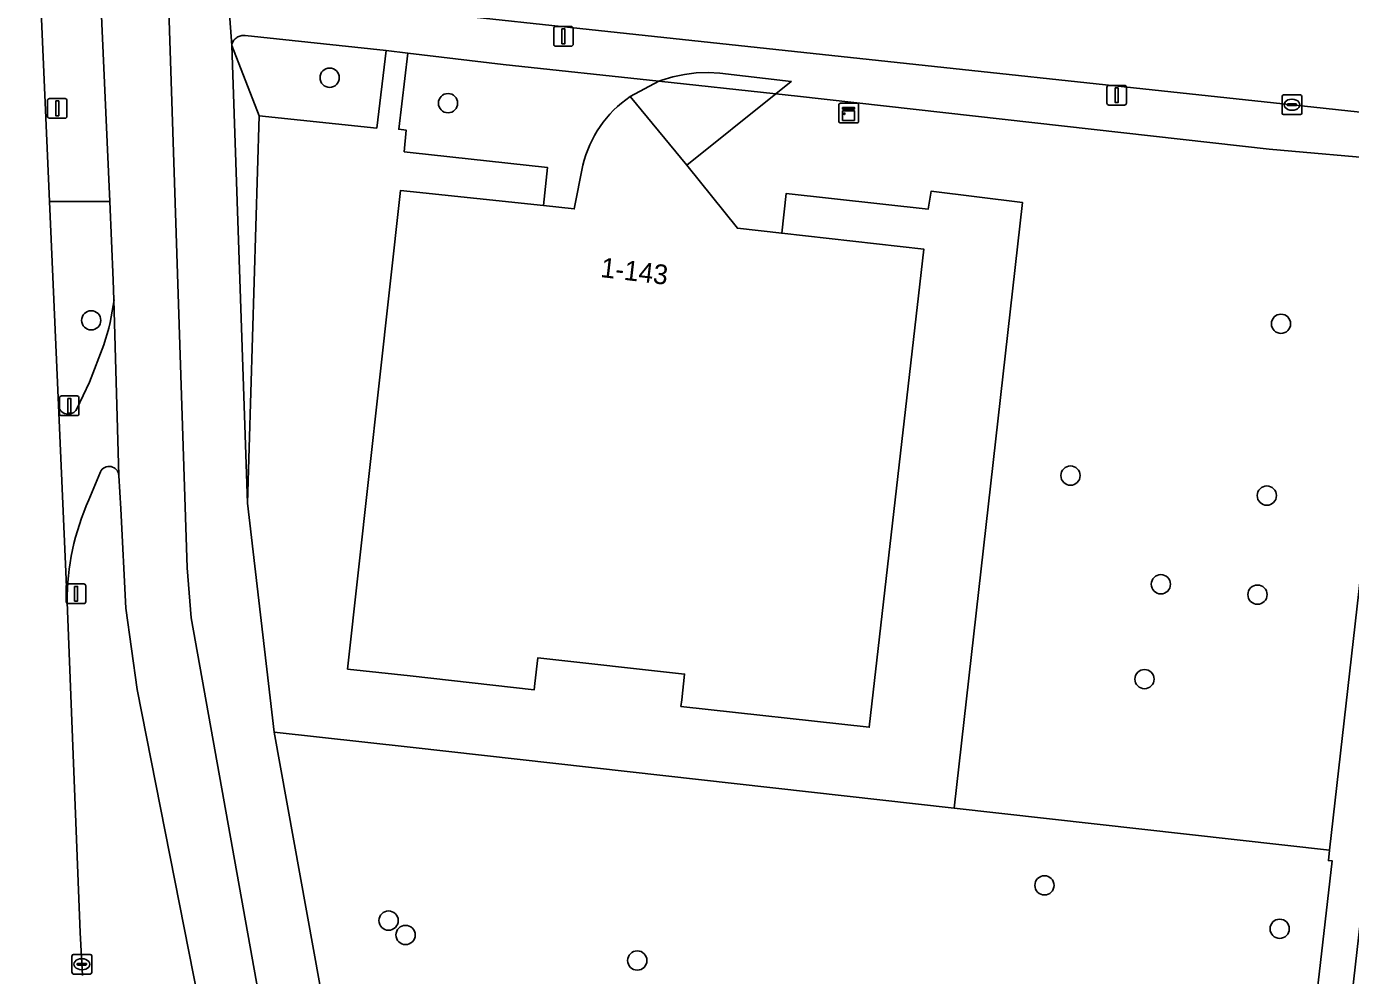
# Model space of a CAD drawing. Extents: x 161928 to 163071, y 386474 to 387428.
# Drawn here: x 161980.5 to 162047.7, y 386541.3 to 386589.5 of the extents above; entities that cross this region are included whole.
import ezdxf

# ---------------------------------------------------------------- set-up
doc = ezdxf.new("R2010")
doc.units = 0
for name, color, linetype in [('IMGEO_Afsluitpaal', 7, 'Continuous'), ('IMGEO_Berm_groen', 7, 'Continuous'), ('IMGEO_Boom', 7, 'Continuous'), ('IMGEO_Erf', 7, 'Continuous'), ('IMGEO_Fietspad_gesloten', 7, 'Continuous'), ('IMGEO_Groenvoorziening', 7, 'Continuous'), ('IMGEO_Haag', 7, 'Continuous'), ('IMGEO_Kast', 7, 'Continuous'), ('IMGEO_Kolk', 7, 'Continuous'), ('IMGEO_Lichtmast', 7, 'Continuous'), ('IMGEO_Loofbos', 7, 'Continuous'), ('IMGEO_Pand', 7, 'Continuous'), ('IMGEO_Pand_nummerreeks', 7, 'Continuous'), ('IMGEO_Rijbaan_lokaal_open', 7, 'Continuous'), ('IMGEO_Rijbaan_regionaal_gesloten', 7, 'Continuous'), ('IMGEO_Verkeerseiland_groen', 7, 'Continuous'), ('IMGEO_Voetpad_open', 7, 'Continuous')]:
    doc.layers.add(name, color=color, linetype=linetype)

msp = doc.modelspace()

# ---------------------------------------------------------------- linework, layer by layer
at = {"layer": 'IMGEO_Afsluitpaal'}
for p, q in [((161982.182, 386569.866), (161982.182, 386570.666)), ((161982.182, 386570.666), (161982.182, 386569.866)), ((161982.282, 386570.766), (161983.072, 386570.766)), ((161983.072, 386570.766), (161982.282, 386570.766)), ((161983.172, 386570.666), (161983.172, 386569.866)), ((161983.172, 386569.866), (161983.172, 386570.666)), ((161983.072, 386569.766), (161982.282, 386569.766)), ((161982.282, 386569.766), (161983.072, 386569.766))]:
    msp.add_line(p, q, dxfattribs=at)
msp.add_lwpolyline([(161982.602, 386570.641), (161982.752, 386570.641), (161982.752, 386569.891), (161982.602, 386569.891), (161982.602, 386570.641)], dxfattribs=at)
for centre, start, end in [((161982.282, 386570.666), 90, 180), ((161982.282, 386570.666), 90, 180), ((161983.072, 386570.666), 0, 90), ((161983.072, 386570.666), 360, 90), ((161982.282, 386569.866), 180, 270), ((161982.282, 386569.866), 180, 270), ((161983.072, 386569.866), 270, 0), ((161983.072, 386569.866), 270, 0)]:
    msp.add_arc(centre, 0.1, start, end, dxfattribs=at)
at = {"layer": 'IMGEO_Berm_groen'}
msp.add_lwpolyline([(161979.611, 386694.81), (161979.277, 386701.082), (161979.827, 386719.32), (161980.765, 386731.703), (161982.714, 386750), (161987.259, 386790.761), (161979.57, 386791.732), (161974.908, 386750), (161974.558, 386746.864), (161974.502, 386742.455), (161976.551, 386697.302), (161981.679, 386580.648), (161984.736, 386580.648)], close=True, dxfattribs=at)
for points in [[(161984.951, 386575.648), (161984.915, 386576.654), (161984.736, 386580.648), (161981.679, 386580.648), (161982.134, 386570.305)], [(161983.063, 386570.104), (161983.709, 386571.47), (161984.439, 386573.369)]]:
    msp.add_lwpolyline(points, dxfattribs=at)
for centre, radius, start, end in [((161972.452, 386577.259), 12.603, 342.02089, 352.65543), ((161982.627, 386570.337), 0.494, 183.72786, 331.85528)]:
    msp.add_arc(centre, radius, start, end, dxfattribs=at)
at = {"layer": 'IMGEO_Boom'}
for centre in [(161995.902, 386586.928), (162001.915, 386585.635), (161983.794, 386574.606), (162044.218, 386574.432), (162033.528, 386566.722), (162043.5, 386565.706), (162038.119, 386561.203), (162043.023, 386560.676), (162037.286, 386556.387), (162032.205, 386545.913), (161998.896, 386544.123), (162044.152, 386543.707), (161999.759, 386543.393), (162011.525, 386542.095)]:
    msp.add_circle(centre, 0.489, dxfattribs=at)
at = {"layer": 'IMGEO_Erf'}
msp.add_lwpolyline([(162031.095, 386580.585), (162026.449, 386581.159), (162026.306, 386580.259), (162019.09, 386581.049), (162018.863, 386579.029), (162026.081, 386578.217), (162023.303, 386553.939), (162013.745, 386554.997), (162013.782, 386555.331), (162013.927, 386556.641), (162006.474, 386557.466), (162006.329, 386556.157), (162006.295, 386555.85), (162000, 386556.547), (161996.81, 386556.9), (161999.498, 386581.194), (162000, 386581.141), (162006.765, 386580.431), (162006.968, 386582.364), (162000, 386583.13), (161999.692, 386583.164), (161999.795, 386584.263), (161999.415, 386584.314), (161999.875, 386588.173), (161998.765, 386588.307), (161998.295, 386584.369), (161992.319, 386584.995), (161991.738, 386565.329), (161993.087, 386553.7), (162000, 386552.925), (162027.625, 386549.83)], close=True, dxfattribs=at)
at = {"layer": 'IMGEO_Fietspad_gesloten'}
for points in [[(162000, 386876.945), (162013.795, 387000), (162018.878, 387045.34), (162015.741, 387045.758), (162010.591, 387000), (162000, 386905.02), (161987.259, 386790.761), (161982.714, 386750), (161980.765, 386731.703), (161979.827, 386719.32), (161979.277, 386701.082), (161979.611, 386694.81), (161984.736, 386580.648), (161984.915, 386576.654), (161984.951, 386575.648), (161985.195, 386566.729), (161985.291, 386565.038), (161985.55, 386559.992), (161986.136, 386555.866), (161989.468, 386538.945), (161989.951, 386536.793)], [(161992.685, 386538.39), (161992.193, 386540.996), (161988.872, 386559.492), (161988.666, 386562.04), (161987.732, 386590.364), (161987.261, 386602.235), (161987.023, 386607.161)]]:
    msp.add_lwpolyline(points, dxfattribs=at)
at = {"layer": 'IMGEO_Groenvoorziening'}
for points in [[(161991.609, 386589.069), (161991.555, 386589.074), (161991.501, 386589.074), (161991.447, 386589.069), (161991.393, 386589.06), (161991.341, 386589.045), (161991.29, 386589.026), (161991.241, 386589.003), (161991.194, 386588.975), (161991.15, 386588.944), (161991.109, 386588.908), (161991.071, 386588.869), (161991.037, 386588.827), (161991.007, 386588.781), (161990.981, 386588.734), (161990.96, 386588.684), (161990.942, 386588.632), (161990.93, 386588.579), (161990.927, 386588.562), (161992.319, 386584.995), (161998.295, 386584.369), (161998.765, 386588.307)], [(161990.927, 386588.562), (161991.738, 386565.329), (161992.319, 386584.995)]]:
    msp.add_lwpolyline(points, close=True, dxfattribs=at)
for points in [[(162011.16, 386585.966), (162012.629, 386586.747), (162004.717, 386587.597), (161999.875, 386588.173), (161999.415, 386584.314), (161999.795, 386584.263), (161999.692, 386583.164), (162000, 386583.13), (162006.968, 386582.364), (162006.765, 386580.431), (162008.329, 386580.266), (162008.764, 386582.485)], [(162049.757, 386582.761), (162043.611, 386583.297), (162019.655, 386585.992), (162018.556, 386586.11), (162014.04, 386582.484), (162016.608, 386579.283), (162018.863, 386579.029), (162019.09, 386581.049), (162026.306, 386580.259), (162026.449, 386581.159), (162031.095, 386580.585), (162027.625, 386549.83), (162046.685, 386547.692), (162049.942, 386576.512), (162050.572, 386581.627)]]:
    msp.add_lwpolyline(points, dxfattribs=at)
msp.add_arc((162014.478, 386581.117), 5.876, 124.38506, 166.53505, dxfattribs=at)
at = {"layer": 'IMGEO_Haag'}
msp.add_lwpolyline([(161991.609, 386589.069), (161991.555, 386589.074), (161991.501, 386589.074), (161991.447, 386589.069), (161991.393, 386589.06), (161991.341, 386589.045), (161991.29, 386589.026), (161991.241, 386589.003), (161991.194, 386588.975), (161991.15, 386588.944), (161991.109, 386588.908), (161991.071, 386588.869), (161991.037, 386588.827), (161991.007, 386588.781), (161990.981, 386588.734), (161990.96, 386588.684), (161990.942, 386588.632), (161990.93, 386588.579), (161990.927, 386588.562), (161991.738, 386565.329), (161992.319, 386584.995), (161998.295, 386584.369), (161998.765, 386588.307)], close=True, dxfattribs=at)
at = {"layer": 'IMGEO_Kast'}
for p, q in [((162021.762, 386584.707), (162021.762, 386585.548)), ((162021.762, 386585.548), (162021.762, 386584.707)), ((162021.837, 386585.632), (162022.678, 386585.632)), ((162022.678, 386585.632), (162021.837, 386585.632)), ((162022.762, 386585.557), (162022.762, 386584.716)), ((162022.762, 386584.716), (162022.762, 386585.557)), ((162022.687, 386584.632), (162021.846, 386584.632)), ((162021.846, 386584.632), (162022.687, 386584.632))]:
    msp.add_line(p, q, dxfattribs=at)
for points in [[(162021.957, 386585.422), (162022.557, 386585.422), (162022.557, 386585.337), (162021.957, 386585.337), (162021.957, 386585.422)], [(162021.957, 386585.247), (162022.557, 386585.247), (162022.557, 386584.758), (162021.957, 386584.758), (162021.957, 386585.247)]]:
    msp.add_lwpolyline(points, dxfattribs=at)
msp.add_circle((162022.041, 386585.096), 0.0377, dxfattribs=at)
for centre, start, end in [((162021.84, 386585.554), 92.4484, 184.28452), ((162021.84, 386585.554), 92.4484, 184.28452), ((162022.684, 386585.554), 2.4484, 94.28452), ((162022.684, 386585.554), 2.4484, 94.28452), ((162021.84, 386584.71), 182.4484, 274.28452), ((162021.84, 386584.71), 182.4484, 274.28452), ((162022.684, 386584.71), 272.4484, 4.28452), ((162022.684, 386584.71), 272.4484, 4.28452)]:
    msp.add_arc(centre, 0.0779, start, end, dxfattribs=at)
at = {"layer": 'IMGEO_Kolk'}
for p, q in [((162044.277, 386585.127), (162044.277, 386585.979)), ((162044.352, 386586.053), (162045.204, 386586.053)), ((162044.765, 386585.833), (162044.79, 386585.833)), ((162045.278, 386585.979), (162045.278, 386585.127)), ((162045.204, 386585.053), (162044.352, 386585.053)), ((162044.536, 386585.547), (162044.536, 386585.559)), ((162044.974, 386585.51), (162044.576, 386585.51)), ((162044.579, 386585.596), (162044.977, 386585.596)), ((162044.788, 386585.273), (162044.763, 386585.273)), ((162045.02, 386585.559), (162045.02, 386585.547)), ((161982.818, 386541.481), (161982.818, 386542.333)), ((161982.893, 386542.407), (161983.745, 386542.407)), ((161983.306, 386542.187), (161983.331, 386542.187)), ((161983.819, 386542.333), (161983.819, 386541.481)), ((161983.745, 386541.407), (161982.893, 386541.407)), ((161983.077, 386541.901), (161983.077, 386541.913)), ((161983.515, 386541.864), (161983.117, 386541.864)), ((161983.12, 386541.95), (161983.518, 386541.95)), ((161983.329, 386541.627), (161983.304, 386541.627)), ((161983.561, 386541.913), (161983.561, 386541.901))]:
    msp.add_line(p, q, dxfattribs=at)
for points in [[(162044.277, 386585.127), (162044.277, 386585.979)], [(162044.352, 386586.053), (162045.204, 386586.053)], [(162045.278, 386585.979), (162045.278, 386585.127)], [(162045.204, 386585.053), (162044.352, 386585.053)], [(161982.818, 386541.481), (161982.818, 386542.333)], [(161982.893, 386542.407), (161983.745, 386542.407)], [(161983.819, 386542.333), (161983.819, 386541.481)], [(161983.745, 386541.407), (161982.893, 386541.407)]]:
    msp.add_lwpolyline(points, dxfattribs=at)
for centre, radius, start, end in [((162044.354, 386585.977), 0.0765, 91.55205, 178.44795), ((162044.354, 386585.977), 0.0765, 91.55205, 178.44795), ((162045.202, 386585.977), 0.0765, 1.55205, 88.44795), ((162045.202, 386585.977), 0.0765, 1.55205, 88.44795), ((162044.354, 386585.129), 0.0765, 181.55205, 268.44795), ((162044.354, 386585.129), 0.0765, 181.55205, 268.44795), ((162044.576, 386585.556), 0.0403, 85.87752, 175.75265), ((162044.573, 386585.546), 0.0366, 178.93798, 274.71019), ((162044.977, 386585.553), 0.043, 264.86636, 352.45326), ((162044.981, 386585.558), 0.0386, 1.73085, 96.63898), ((162045.202, 386585.129), 0.0765, 271.55205, 358.44795), ((162045.202, 386585.129), 0.0765, 271.55205, 358.44795), ((161982.895, 386542.331), 0.0765, 91.55205, 178.44795), ((161982.895, 386542.331), 0.0765, 91.55205, 178.44795), ((161983.743, 386542.331), 0.0765, 1.55205, 88.44795), ((161983.743, 386542.331), 0.0765, 1.55205, 88.44795), ((161982.895, 386541.483), 0.0765, 181.55205, 268.44795), ((161982.895, 386541.483), 0.0765, 181.55205, 268.44795), ((161983.117, 386541.91), 0.0403, 85.87752, 175.75265), ((161983.114, 386541.9), 0.0366, 178.93798, 274.71019), ((161983.518, 386541.907), 0.043, 264.86636, 352.45326), ((161983.522, 386541.912), 0.0386, 1.73085, 96.63898), ((161983.743, 386541.483), 0.0765, 271.55205, 358.44795), ((161983.743, 386541.483), 0.0765, 271.55205, 358.44795)]:
    msp.add_arc(centre, radius, start, end, dxfattribs=at)
for centre, major_axis, ratio, start_param, end_param in [((162044.764, 386585.553), (-0.387, 0.002), 0.722429, 4.712389, 7.853982), ((162044.789, 386585.553), (-0.39, 0.002), 0.717154, 1.570796, 4.712389), ((161983.305, 386541.907), (-0.387, 0.002), 0.722429, 4.712389, 7.853982), ((161983.33, 386541.907), (-0.39, 0.002), 0.717154, 1.570796, 4.712389)]:
    msp.add_ellipse(centre, major_axis=major_axis, ratio=ratio, start_param=start_param, end_param=end_param, dxfattribs=at)
at = {"layer": 'IMGEO_Lichtmast'}
for p, q in [((162007.28, 386588.63), (162007.28, 386589.43)), ((162007.28, 386589.43), (162007.28, 386588.63)), ((162007.38, 386589.53), (162008.17, 386589.53)), ((162008.17, 386589.53), (162007.38, 386589.53)), ((162008.27, 386589.43), (162008.27, 386588.63)), ((162008.27, 386588.63), (162008.27, 386589.43)), ((162008.17, 386588.53), (162007.38, 386588.53)), ((162007.38, 386588.53), (162008.17, 386588.53)), ((162035.378, 386585.637), (162035.378, 386586.437)), ((162035.378, 386586.437), (162035.378, 386585.637)), ((162035.478, 386586.537), (162036.268, 386586.537)), ((162036.268, 386586.537), (162035.478, 386586.537)), ((162036.368, 386586.437), (162036.368, 386585.637)), ((162036.368, 386585.637), (162036.368, 386586.437)), ((161981.573, 386584.971), (161981.573, 386585.771)), ((161981.573, 386585.771), (161981.573, 386584.971)), ((161981.673, 386585.871), (161982.463, 386585.871)), ((161982.463, 386585.871), (161981.673, 386585.871)), ((161982.563, 386585.771), (161982.563, 386584.971)), ((161982.563, 386584.971), (161982.563, 386585.771)), ((162036.268, 386585.537), (162035.478, 386585.537)), ((162035.478, 386585.537), (162036.268, 386585.537)), ((161982.463, 386584.871), (161981.673, 386584.871)), ((161981.673, 386584.871), (161982.463, 386584.871)), ((161982.528, 386560.322), (161982.528, 386561.122)), ((161982.528, 386561.122), (161982.528, 386560.322)), ((161982.628, 386561.222), (161983.418, 386561.222)), ((161983.418, 386561.222), (161982.628, 386561.222)), ((161983.518, 386561.122), (161983.518, 386560.322)), ((161983.518, 386560.322), (161983.518, 386561.122)), ((161983.418, 386560.222), (161982.628, 386560.222)), ((161982.628, 386560.222), (161983.418, 386560.222))]:
    msp.add_line(p, q, dxfattribs=at)
for points in [[(162007.7, 386589.405), (162007.85, 386589.405), (162007.85, 386588.655), (162007.7, 386588.655), (162007.7, 386589.405)], [(162035.798, 386586.412), (162035.948, 386586.412), (162035.948, 386585.662), (162035.798, 386585.662), (162035.798, 386586.412)], [(161981.993, 386585.746), (161982.143, 386585.746), (161982.143, 386584.996), (161981.993, 386584.996), (161981.993, 386585.746)], [(161982.948, 386561.097), (161983.098, 386561.097), (161983.098, 386560.347), (161982.948, 386560.347), (161982.948, 386561.097)]]:
    msp.add_lwpolyline(points, dxfattribs=at)
for centre, start, end in [((162007.38, 386589.43), 90, 180), ((162007.38, 386589.43), 90, 180), ((162008.17, 386589.43), 0, 90), ((162008.17, 386589.43), 360, 90), ((162007.38, 386588.63), 180, 270), ((162007.38, 386588.63), 180, 270), ((162008.17, 386588.63), 270, 0), ((162008.17, 386588.63), 270, 0), ((162035.478, 386586.437), 90, 180), ((162035.478, 386586.437), 90, 180), ((162036.268, 386586.437), 0, 90), ((162036.268, 386586.437), 360, 90), ((161981.673, 386585.771), 90, 180), ((161981.673, 386585.771), 90, 180), ((161982.463, 386585.771), 0, 90), ((161982.463, 386585.771), 360, 90), ((162035.478, 386585.637), 180, 270), ((162035.478, 386585.637), 180, 270), ((162036.268, 386585.637), 270, 0), ((162036.268, 386585.637), 270, 0), ((161981.673, 386584.971), 180, 270), ((161981.673, 386584.971), 180, 270), ((161982.463, 386584.971), 270, 0), ((161982.463, 386584.971), 270, 0), ((161982.628, 386561.122), 90, 180), ((161982.628, 386561.122), 90, 180), ((161983.418, 386561.122), 0, 90), ((161983.418, 386561.122), 360, 90), ((161982.628, 386560.322), 180, 270), ((161982.628, 386560.322), 180, 270), ((161983.418, 386560.322), 270, 0), ((161983.418, 386560.322), 270, 0)]:
    msp.add_arc(centre, 0.1, start, end, dxfattribs=at)
at = {"layer": 'IMGEO_Loofbos'}
msp.add_lwpolyline([(162042.473, 386531.827), (162045.036, 386531.529), (162045.394, 386534.769), (162046.821, 386547.154), (162046.627, 386547.175), (162046.685, 386547.692), (162027.625, 386549.83), (162000, 386552.925), (161993.087, 386553.7), (161995.406, 386540.879), (161996.035, 386537.769)], dxfattribs=at)
at = {"layer": 'IMGEO_Pand'}
msp.add_lwpolyline([(162008.764, 386582.485), (162008.329, 386580.266), (162006.765, 386580.431), (162000, 386581.141), (161999.498, 386581.194), (161996.81, 386556.9), (162000, 386556.547), (162006.295, 386555.85), (162006.329, 386556.157), (162006.474, 386557.466), (162013.927, 386556.641), (162013.782, 386555.331), (162013.745, 386554.997), (162023.303, 386553.939), (162026.081, 386578.217), (162018.863, 386579.029), (162016.608, 386579.283), (162014.04, 386582.484), (162011.16, 386585.966)], dxfattribs=at)
msp.add_arc((162014.478, 386581.117), 5.876, 124.38506, 166.53505, dxfattribs=at)
at = {"layer": 'IMGEO_Rijbaan_lokaal_open'}
msp.add_lwpolyline([(161994.735, 386612.864), (161994.297, 386609.109), (161992.335, 386591.182), (162044.778, 386585.553), (162048.718, 386585.13)], dxfattribs=at)
at = {"layer": 'IMGEO_Rijbaan_regionaal_gesloten'}
msp.add_lwpolyline([(161983.349, 386541.334), (161983.236, 386543.52), (161982.576, 386560.302), (161982.134, 386570.305), (161981.679, 386580.648), (161976.551, 386697.302)], dxfattribs=at)
at = {"layer": 'IMGEO_Verkeerseiland_groen'}
for points in [[(161984.264, 386566.909), (161983.674, 386565.486)], [(161986.136, 386555.866), (161985.55, 386559.992), (161985.291, 386565.038), (161985.195, 386566.729)], [(161982.576, 386560.302), (161983.236, 386543.52), (161983.349, 386541.334)], [(161989.951, 386536.793), (161989.468, 386538.945), (161986.136, 386555.866)]]:
    msp.add_lwpolyline(points, dxfattribs=at)
for centre, radius, start, end in [((161984.706, 386566.698), 0.49, 3.62636, 154.48848), ((161994.985, 386560.382), 12.409, 155.71298, 180.36937)]:
    msp.add_arc(centre, radius, start, end, dxfattribs=at)
at = {"layer": 'IMGEO_Voetpad_open'}
for points in [[(161991.738, 386565.329), (161990.927, 386588.562), (161990.724, 386591.319), (161990.699, 386595.336), (161990.335, 386606.078), (161990.304, 386610.116), (161989.989, 386610.121)], [(161987.023, 386607.161), (161987.261, 386602.235), (161987.732, 386590.364), (161988.666, 386562.04), (161988.872, 386559.492), (161992.193, 386540.996), (161992.685, 386538.39)], [(161990.724, 386591.319), (161990.927, 386588.562), (161990.93, 386588.579), (161990.942, 386588.632), (161990.96, 386588.684), (161990.981, 386588.734), (161991.007, 386588.781), (161991.037, 386588.827), (161991.071, 386588.869), (161991.109, 386588.908), (161991.15, 386588.944), (161991.194, 386588.975), (161991.241, 386589.003), (161991.29, 386589.026), (161991.341, 386589.045), (161991.393, 386589.06), (161991.447, 386589.069), (161991.501, 386589.074), (161991.555, 386589.074), (161991.609, 386589.069), (161998.765, 386588.307), (161999.875, 386588.173), (162004.717, 386587.597), (162012.629, 386586.747), (162012.765, 386586.797), (162013.339, 386586.973), (162013.926, 386587.098), (162014.522, 386587.169), (162015.122, 386587.187), (162015.721, 386587.151), (162019.344, 386586.743), (162018.556, 386586.11), (162019.655, 386585.992), (162043.611, 386583.297), (162049.757, 386582.761)], [(162048.718, 386585.13), (162044.778, 386585.553), (161992.335, 386591.182)], [(162050.572, 386581.627), (162049.942, 386576.512), (162046.685, 386547.692), (162046.627, 386547.175), (162046.821, 386547.154), (162045.394, 386534.769), (162047.179, 386534.614), (162048.575, 386546.964), (162061.518, 386545.541), (162061.793, 386547.878)], [(161985.195, 386566.729), (161984.951, 386575.648)], [(161984.439, 386573.369), (161983.709, 386571.47), (161983.063, 386570.104)], [(161982.134, 386570.305), (161982.576, 386560.302)], [(161983.674, 386565.486), (161984.264, 386566.909)], [(161996.035, 386537.769), (161995.406, 386540.879), (161993.087, 386553.7), (161991.738, 386565.329)]]:
    msp.add_lwpolyline(points, dxfattribs=at)
for points in [[(162012.629, 386586.747), (162018.556, 386586.11), (162019.344, 386586.743), (162015.721, 386587.151), (162015.122, 386587.187), (162014.522, 386587.169), (162013.926, 386587.098), (162013.339, 386586.973), (162012.765, 386586.797)], [(162012.629, 386586.747), (162011.16, 386585.966), (162014.04, 386582.484), (162018.556, 386586.11)]]:
    msp.add_lwpolyline(points, close=True, dxfattribs=at)
for centre, radius, start, end in [((161972.452, 386577.259), 12.603, 342.02089, 352.65543), ((161982.627, 386570.337), 0.494, 183.72786, 331.85528), ((161984.706, 386566.698), 0.49, 3.62636, 154.48848), ((161994.985, 386560.382), 12.409, 155.71298, 180.36937)]:
    msp.add_arc(centre, radius, start, end, dxfattribs=at)

# ---------------------------------------------------------------- texts
at = {"layer": 'IMGEO_Pand_nummerreeks'}
msp.add_text('1-143', height=1, rotation=353.22874, dxfattribs=at).set_placement((162009.628, 386576.809))

doc.saveas('drawing.dxf')
